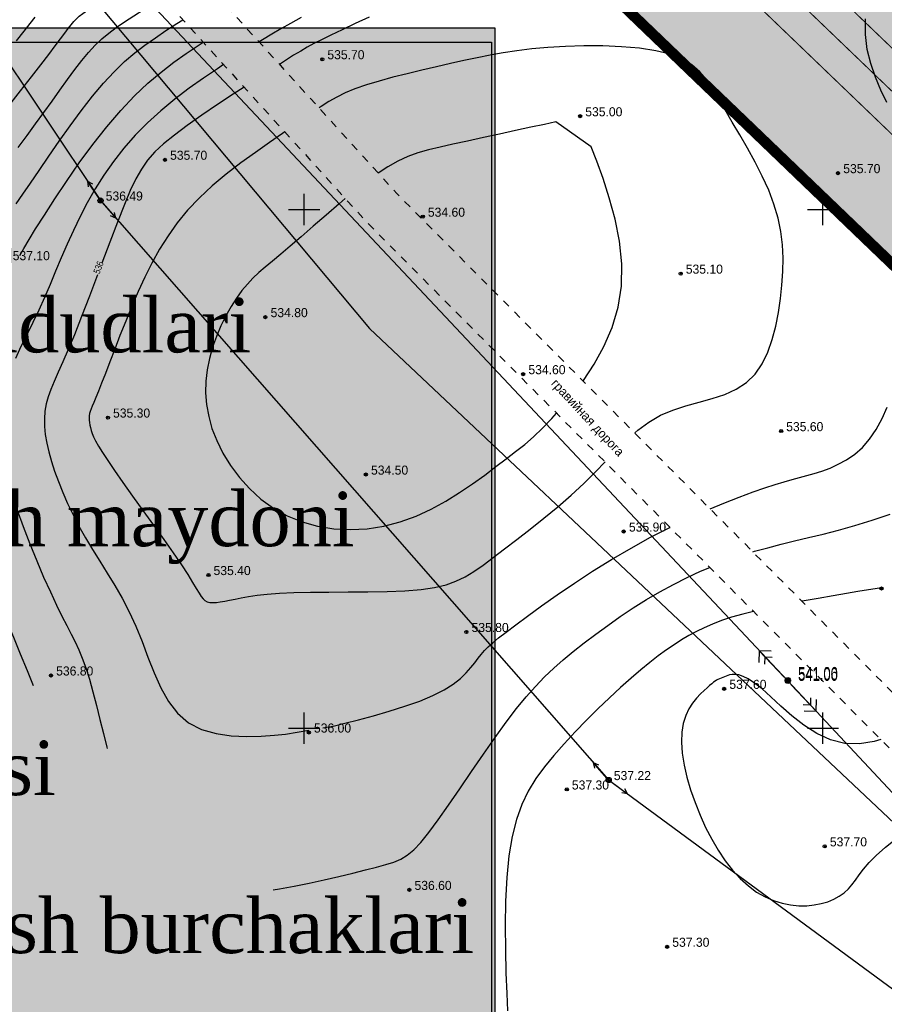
# Model space of a CAD drawing. Extents: x 10527 to 38813, y 13847 to 37526.
# Tile 287 of 656: x 35426 to 35509, y 36212 to 36306. Entities that reach past the tile are written whole.
import ezdxf

# ---------------------------------------------------------------- set-up
doc = ezdxf.new("R2010")
doc.units = 0
doc.header["$LTSCALE"] = 0.5
doc.header["$MEASUREMENT"] = 0
doc.header["$PDMODE"] = 32
doc.header["$PDSIZE"] = 0.3
for name, pattern in [('CONTI', [0]), ('GOST2.303 6', [12, 8, -1.5, 1, -1.5]), ('STRIH_1', [3, 2, -1]), ('Д_ТРОТ_ТРУБА', [3, 1.5, -1.5]), ('ДОРОГИ_СТРОЯЩ', [9, 8, -1])]:
    doc.linetypes.add(name, pattern=pattern)
for name, color, linetype in [('(004) Точки рельефа', 7, 'Continuous'), ('(014) Водопровод', 5, 'ИК_Водопровод -------в--------'), ('(022) Возд. Линии', 7, 'Continuous'), ('(025) Дорога', 7, 'Continuous'), ('GORIZDEFAULT', 32, 'CONTI'), ('PI_OT0', 172, 'CONTI'), ('PI_TT0', 5, 'CONTI'), ('PI_TTDEFAULT', 5, 'CONTI'), ('SETKR', 2, 'CONTI'), ('SIT_L0', 250, 'CONTI'), ('шрифт', 1, 'Continuous'), ('Штрих Стекло', 7, 'Continuous')]:
    doc.layers.add(name, color=color, linetype=linetype)
doc.layers.add('(032) Горизонтали утолщенные', color=32, linetype='Continuous', lineweight=30)
doc.layers.add('.', color=7, linetype='Continuous', lineweight=15)
doc.styles.add('BM-431', font='txt')
doc.styles.add('D-431', font='txt')
doc.styles.add('SHRFT', font='TXT', dxfattribs={"width": 0.875})
doc.styles.get("Standard").update_dxf_attribs({"font": 'times.ttf'})
doc.styles.add('Times New Roman', font='times.ttf')
doc.linetypes.add('ИК_Водопровод -------в--------', pattern='A,9,-0.6,["В",Standard,S=1.2,R=0,X=0,Y=-0.6],-1.2', length=10.8)

# ---------------------------------------------------------------- blocks, each defined once
blk = doc.blocks.new('BL_333')
at = {"color": 0}
for p, q in [((0, -1.5), (0, 1.5)), ((-1.5, 0), (1.5, 0))]:
    blk.add_line(p, q, dxfattribs=at)
blk = doc.blocks.new('S1')
at = {"layer": '(022) Возд. Линии'}
for p, q in [((-2, 0), (-1.5, 0.25)), ((-2, 0), (-1.5, -0.25)), ((0, 0), (-2, 0))]:
    blk.add_line(p, q, dxfattribs=at)
blk = doc.blocks.new('S2')
at = {"layer": '(022) Возд. Линии'}
for p, q in [((0, 0), (2, 0)), ((2, 0), (1.5, 0.25)), ((2, 0), (1.5, -0.25))]:
    blk.add_line(p, q, dxfattribs=at)
blk = doc.blocks.new('SS')
at = {"layer": '(022) Возд. Линии'}
blk.add_circle((0, 0), 0.25, dxfattribs=at)
blk = doc.blocks.new('gergrgrre')
at = {"layer": '(014) Водопровод', "flags": 128}
blk.add_lwpolyline([(360036.438, 4200773.015), (360047.098, 4200750.311), (360089.76, 4200681.101), (360107.619, 4200655.796), (360141.826, 4200594.039), (360149.345, 4200579.998), (360206.507, 4200508.61), (360230.262, 4200479.387), (360306.281, 4200388.525), (360409.154, 4200291.553), (360456.114, 4200244.191), (360490.793, 4200199.337)], dxfattribs=at)
at = {"layer": '(025) Дорога', "linetype": 'Д_ТРОТ_ТРУБА', "flags": 128}
for points in [[(360044.195, 4200796.012), (360041.816, 4200791.773), (360042.358, 4200788.304), (360046.087, 4200780.21), (360059.012, 4200755.887), (360082.266, 4200713.415), (360119.837, 4200651.911), (360154.248, 4200588.273), (360168.952, 4200565.337), (360182.618, 4200547.766), (360213.043, 4200512.044), (360268.283, 4200446.262), (360308.926, 4200401.534), (360387.369, 4200322.593), (360428.116, 4200283.497), (360457.116, 4200256.42), (360464.886, 4200245.444), (360476.507, 4200228.263), (360489.06, 4200214.493), (360499.065, 4200202.984)], [(360034.859, 4200791.392), (360036.733, 4200790.501), (360038.761, 4200786.553), (360042.501, 4200778.433), (360055.492, 4200753.988), (360078.803, 4200711.411), (360116.369, 4200649.915), (360150.8, 4200586.24), (360165.682, 4200563.025), (360179.515, 4200545.24), (360209.989, 4200509.461), (360265.27, 4200443.63), (360306.026, 4200398.778), (360384.565, 4200319.74), (360425.367, 4200280.592), (360454.087, 4200253.775), (360461.596, 4200243.167), (360473.356, 4200225.782), (360486.072, 4200211.833), (360495.233, 4200201.295)]]:
    blk.add_lwpolyline(points, dxfattribs=at)
at = {"layer": '(032) Горизонтали утолщенные', "color": 32}
for points in [[(360339.131, 4200371.137, 536), (360340.44, 4200371.68, 536), (360341.93, 4200372.28, 536), (360343.27, 4200372.78, 536), (360344.41, 4200373.18, 536), (360345.4, 4200373.5, 536), (360346.26, 4200373.76, 536), (360347.03, 4200373.97, 536), (360347.75, 4200374.16, 536), (360348.45, 4200374.35, 536), (360349.15, 4200374.55, 536), (360349.9, 4200374.79, 536), (360350.69, 4200375.08, 536), (360351.48, 4200375.44, 536), (360352.28, 4200375.88, 536), (360353.06, 4200376.42, 536), (360353.8, 4200377.07, 536), (360354.5, 4200377.87, 536), (360355.13, 4200378.8, 536), (360355.7, 4200379.84, 536), (360356.2, 4200380.94, 536)], [(360356.16, 4200410.32, 536), (360355.59, 4200411.5, 536), (360355.06, 4200412.75, 536), (360354.61, 4200414.06, 536), (360354.28, 4200415.43, 536), (360354.1, 4200416.87, 536), (360354.11, 4200418.38, 536)], [(360306.26, 4200418.54, 536), (360304.91, 4200417.91, 536), (360303.65, 4200417.32, 536), (360302.56, 4200416.8, 536), (360301.67, 4200416.36, 536), (360300.94, 4200415.99, 536), (360300.29, 4200415.64, 536), (360299.66, 4200415.27, 536), (360298.98, 4200414.86, 536), (360298.19, 4200414.36, 536), (360297.609, 4200413.989, 536)], [(360272.42, 4200405.98, 538), (360273.28, 4200407.12, 538), (360274.11, 4200408.24, 538), (360274.91, 4200409.36, 538), (360275.69, 4200410.45, 538), (360276.44, 4200411.51, 538), (360277.17, 4200412.53, 538), (360277.88, 4200413.48, 538), (360278.56, 4200414.36, 538), (360279.22, 4200415.14, 538), (360279.86, 4200415.83, 538), (360280.5, 4200416.44, 538), (360281.16, 4200417, 538), (360281.88, 4200417.53, 538), (360282.67, 4200418.08, 538), (360283.56, 4200418.66, 538), (360284.57, 4200419.31, 538), (360285.73, 4200420.05, 538), (360286.343, 4200420.439, 538)], [(360294.196, 4200411.797, 536), (360293.16, 4200411.13, 536), (360291.63, 4200410.11, 536), (360290.13, 4200409.09, 536), (360288.73, 4200408.09, 536), (360287.48, 4200407.17, 536), (360286.45, 4200406.33, 536), (360285.61, 4200405.54, 536), (360284.9, 4200404.75, 536), (360284.3, 4200403.9, 536), (360283.76, 4200402.94, 536), (360283.23, 4200401.82, 536), (360282.67, 4200400.49, 536)], [(360282.67, 4200400.49, 536), (360282, 4200398.79, 536), (360281.26, 4200396.86, 536), (360280.49, 4200394.82, 536)], [(360280.07, 4200393.69, 536), (360279.29, 4200391.63, 536), (360278.54, 4200389.67, 536), (360277.85, 4200387.91, 536)], [(360277.85, 4200387.91, 536), (360277.26, 4200386.51, 536), (360276.74, 4200385.32, 536), (360276.28, 4200384.31, 536), (360275.89, 4200383.43, 536), (360275.57, 4200382.66, 536), (360275.32, 4200381.94, 536), (360275.13, 4200381.25, 536), (360275.01, 4200380.55, 536), (360274.96, 4200379.83, 536), (360274.97, 4200379.08, 536), (360275.04, 4200378.3, 536), (360275.18, 4200377.49, 536), (360275.37, 4200376.63, 536), (360275.63, 4200375.72, 536), (360275.94, 4200374.77, 536), (360276.3, 4200373.77, 536), (360276.72, 4200372.72, 536), (360277.19, 4200371.66, 536), (360277.72, 4200370.56, 536), (360278.29, 4200369.46, 536), (360278.92, 4200368.35, 536), (360279.59, 4200367.24, 536), (360280.29, 4200366.11, 536), (360281.02, 4200364.96, 536), (360281.74, 4200363.77, 536), (360282.45, 4200362.53, 536), (360283.14, 4200361.22, 536), (360283.78, 4200359.83, 536), (360284.37, 4200358.36, 536), (360284.94, 4200356.84, 536), (360285.53, 4200355.34, 536), (360286.18, 4200353.9, 536), (360286.92, 4200352.59, 536), (360287.8, 4200351.45, 536), (360288.86, 4200350.53, 536), (360290.1, 4200349.89, 536), (360291.5, 4200349.48, 536), (360292.96, 4200349.26, 536), (360294.44, 4200349.19, 536), (360295.85, 4200349.22, 536), (360297.13, 4200349.32, 536), (360298.21, 4200349.42, 536), (360300.45, 4200349.8, 536)], [(360312.41, 4200353.14, 536), (360313.48, 4200353.69, 536), (360314.35, 4200354.24, 536), (360315.05, 4200354.79, 536), (360315.61, 4200355.33, 536), (360316.07, 4200355.84, 536), (360316.44, 4200356.31, 536), (360316.76, 4200356.74, 536), (360317.06, 4200357.12, 536), (360317.37, 4200357.48, 536), (360317.73, 4200357.84, 536), (360318.17, 4200358.24, 536), (360318.74, 4200358.7, 536), (360319.46, 4200359.27, 536), (360320.39, 4200359.97, 536), (360321.53, 4200360.81, 536), (360322.87, 4200361.79, 536), (360324.39, 4200362.85, 536), (360326.04, 4200363.98, 536), (360327.8, 4200365.13, 536), (360329.63, 4200366.27, 536), (360331.5, 4200367.37, 536), (360333.38, 4200368.4, 536), (360335.25, 4200369.35, 536), (360335.262, 4200369.356, 536)], [(360301.79, 4200350.03, 536), (360302.79, 4200350.2, 536), (360303.91, 4200350.48, 536), (360305.23, 4200350.81, 536), (360306.68, 4200351.2, 536), (360308.2, 4200351.63, 536), (360309.71, 4200352.11, 536), (360311.14, 4200352.61, 536), (360312.41, 4200353.14, 536)]]:
    blk.add_polyline3d(points, dxfattribs=at)
at = {"linetype": 'Continuous', "elevation": 1.643}
blk.add_lwpolyline([(359968.105, 4200751.148), (360144.875, 4200568.598), (360208.905, 4200501.768), (360248.135, 4200449.088), (360280.365, 4200400.868), (360329.345, 4200345.008), (360410.625, 4200285.188), (360473.125, 4200218.998), (360491.256, 4200199.541)], dxfattribs=at)
at = {"layer": 'GORIZDEFAULT', "color": 32}
for points in [[(360299.7, 4200418.49, 536.5), (360298.67, 4200417.94, 536.5), (360297.74, 4200417.42, 536.5), (360296.87, 4200416.9, 536.5), (360295.99, 4200416.36, 536.5), (360295.65, 4200416.145, 536.5)], [(360272.28, 4200416.27, 539), (360273, 4200417.19, 539), (360273.59, 4200417.94, 539), (360274.08, 4200418.55, 539)], [(360271.52, 4200409.99, 538.5), (360272.66, 4200411.45, 538.5), (360273.7, 4200412.78, 538.5), (360274.61, 4200413.95, 538.5), (360275.37, 4200414.95, 538.5), (360275.99, 4200415.77, 538.5), (360276.5, 4200416.45, 538.5), (360276.91, 4200417, 538.5), (360277.25, 4200417.45, 538.5), (360277.54, 4200417.81, 538.5), (360277.79, 4200418.11, 538.5), (360278.04, 4200418.38, 538.5), (360278.32, 4200418.63, 538.5), (360278.67, 4200418.9, 538.5), (360279.11, 4200419.21, 538.5), (360279.69, 4200419.6, 538.5), (360280.45, 4200420.09, 538.5), (360281.41, 4200420.7, 538.5), (360282.61, 4200421.47, 538.5), (360283.98, 4200422.34, 538.5), (360284.383, 4200422.596, 538.5)], [(360272.22, 4200400.55, 537.5), (360272.87, 4200401.47, 537.5), (360273.61, 4200402.53, 537.5), (360274.45, 4200403.76, 537.5), (360275.39, 4200405.13, 537.5), (360276.39, 4200406.58, 537.5), (360277.43, 4200408.06, 537.5), (360278.51, 4200409.52, 537.5), (360279.58, 4200410.91, 537.5), (360280.64, 4200412.18, 537.5), (360281.67, 4200413.28, 537.5), (360282.67, 4200414.25, 537.5), (360283.66, 4200415.09, 537.5), (360284.65, 4200415.85, 537.5), (360285.65, 4200416.56, 537.5), (360286.67, 4200417.24, 537.5), (360287.73, 4200417.92, 537.5), (360288.301, 4200418.285, 537.5)], [(360272.58, 4200395.55, 537), (360272.98, 4200396.25, 537), (360273.48, 4200397.09, 537), (360274.11, 4200398.12, 537), (360274.96, 4200399.46, 537), (360275.96, 4200401.01, 537), (360277.09, 4200402.71, 537), (360278.32, 4200404.48, 537), (360279.62, 4200406.25, 537), (360280.96, 4200407.97, 537), (360282.31, 4200409.55, 537), (360283.64, 4200410.95, 537), (360284.94, 4200412.18, 537), (360286.2, 4200413.25, 537), (360287.44, 4200414.2, 537), (360288.63, 4200415.05, 537), (360289.79, 4200415.82, 537), (360290.265, 4200416.124, 537)], [(360331.859, 4200378.456, 535.5), (360332.17, 4200378.73, 535.5), (360333.22, 4200379.51, 535.5), (360334.33, 4200380.16, 535.5), (360335.53, 4200380.67, 535.5), (360336.79, 4200381.07, 535.5), (360338.07, 4200381.43, 535.5), (360339.33, 4200381.78, 535.5), (360340.54, 4200382.18, 535.5), (360341.65, 4200382.67, 535.5), (360342.64, 4200383.32, 535.5), (360343.46, 4200384.14, 535.5), (360344.14, 4200385.13, 535.5), (360344.69, 4200386.24, 535.5), (360345.12, 4200387.46, 535.5), (360345.45, 4200388.75, 535.5), (360345.71, 4200390.08, 535.5), (360345.9, 4200391.41, 535.5), (360346.05, 4200392.72, 535.5), (360346.14, 4200394.02, 535.5), (360346.16, 4200395.3, 535.5), (360346.09, 4200396.58, 535.5), (360345.94, 4200397.87, 535.5), (360345.67, 4200399.17, 535.5), (360345.28, 4200400.5, 535.5), (360344.77, 4200401.85, 535.5), (360344.15, 4200403.21, 535.5), (360343.46, 4200404.57, 535.5), (360342.73, 4200405.9, 535.5), (360341.99, 4200407.19, 535.5), (360341.26, 4200408.43, 535.5), (360340.59, 4200409.59, 535.5), (360339.98, 4200410.66, 535.5), (360339.4, 4200411.63, 535.5), (360338.8, 4200412.5, 535.5), (360338.15, 4200413.28, 535.5), (360337.37, 4200413.95, 535.5), (360336.44, 4200414.51, 535.5), (360335.29, 4200414.96, 535.5), (360333.9, 4200415.3, 535.5), (360332.32, 4200415.54, 535.5), (360330.59, 4200415.69, 535.5), (360328.79, 4200415.76, 535.5), (360326.96, 4200415.76, 535.5), (360325.17, 4200415.71, 535.5), (360323.48, 4200415.61, 535.5), (360321.94, 4200415.47, 535.5), (360320.51, 4200415.3, 535.5), (360319.18, 4200415.1, 535.5), (360317.91, 4200414.87, 535.5), (360316.66, 4200414.62, 535.5), (360315.4, 4200414.35, 535.5), (360314.1, 4200414.06, 535.5), (360312.74, 4200413.75, 535.5), (360311.33, 4200413.42, 535.5), (360309.92, 4200413.09, 535.5), (360308.53, 4200412.74, 535.5), (360307.21, 4200412.37, 535.5), (360305.99, 4200412.01, 535.5), (360304.89, 4200411.63, 535.5), (360303.95, 4200411.25, 535.5), (360303.13, 4200410.84, 535.5), (360302.38, 4200410.41, 535.5), (360301.64, 4200409.93, 535.5), (360301.431, 4200409.783, 535.5)], [(360292.231, 4200413.959, 536.5), (360291.64, 4200413.57, 536.5), (360290.3, 4200412.66, 536.5), (360288.92, 4200411.68, 536.5), (360287.53, 4200410.63, 536.5), (360286.18, 4200409.52, 536.5), (360284.9, 4200408.36, 536.5), (360283.71, 4200407.15, 536.5), (360282.62, 4200405.9, 536.5), (360281.61, 4200404.61, 536.5), (360280.7, 4200403.3, 536.5), (360279.86, 4200401.98, 536.5), (360279.09, 4200400.64, 536.5), (360278.39, 4200399.31, 536.5), (360277.75, 4200397.97, 536.5), (360277.15, 4200396.65, 536.5), (360276.58, 4200395.33, 536.5), (360276.04, 4200394.04, 536.5), (360275.51, 4200392.76, 536.5), (360274.97, 4200391.51, 536.5), (360274.42, 4200390.29, 536.5), (360273.84, 4200389.1, 536.5), (360273.26, 4200387.93, 536.5), (360272.69, 4200386.78, 536.5), (360272.16, 4200385.64, 536.5)], [(360272.31, 4200371.12, 536.5), (360272.9, 4200369.44, 536.5), (360273.54, 4200367.76, 536.5), (360274.21, 4200366.12, 536.5), (360274.88, 4200364.56, 536.5), (360275.53, 4200363.13, 536.5), (360276.12, 4200361.86, 536.5), (360276.65, 4200360.8, 536.5), (360277.12, 4200359.89, 536.5), (360277.54, 4200359.08, 536.5), (360277.92, 4200358.32, 536.5), (360278.28, 4200357.56, 536.5), (360278.61, 4200356.74, 536.5), (360278.95, 4200355.81, 536.5), (360279.29, 4200354.72, 536.5), (360279.63, 4200353.51, 536.5), (360279.97, 4200352.2, 536.5), (360280.31, 4200350.85, 536.5), (360280.65, 4200349.5, 536.5), (360280.97, 4200348.17, 536.5), (360280.999, 4200348.058, 536.5)], [(360343.243, 4200367, 536.5), (360343.4, 4200367.05, 536.5), (360344.68, 4200367.4, 536.5), (360345.96, 4200367.73, 536.5), (360347.27, 4200368.05, 536.5), (360348.62, 4200368.37, 536.5), (360350.02, 4200368.71, 536.5), (360351.5, 4200369.1, 536.5), (360353.07, 4200369.54, 536.5), (360354.74, 4200370.06, 536.5), (360356.47, 4200370.64, 536.5)], [(360326.87, 4200383.477, 535), (360326.91, 4200383.53, 535), (360327.94, 4200385.09, 535), (360328.88, 4200386.79, 535), (360329.67, 4200388.62, 535), (360330.26, 4200390.57, 535), (360330.59, 4200392.62, 535), (360330.61, 4200394.76, 535), (360330.38, 4200396.93, 535), (360329.96, 4200399.06, 535), (360329.41, 4200401.11, 535), (360328.81, 4200402.99, 535), (360328.2, 4200404.66, 535), (360327.67, 4200406.04, 535), (360324.26, 4200408.44, 535), (360323.16, 4200408.2, 535), (360321.84, 4200407.92, 535), (360320.38, 4200407.61, 535), (360318.83, 4200407.27, 535), (360317.27, 4200406.93, 535), (360315.75, 4200406.6, 535), (360314.34, 4200406.29, 535), (360313.09, 4200406.02, 535), (360311.98, 4200405.74, 535), (360310.95, 4200405.45, 535), (360309.99, 4200405.1, 535), (360309.03, 4200404.67, 535), (360308.05, 4200404.12, 535), (360307.128, 4200403.514, 535)], [(360298.128, 4200407.469, 535.5), (360297.91, 4200407.32, 535.5), (360296.64, 4200406.45, 535.5), (360295.29, 4200405.5, 535.5), (360293.89, 4200404.49, 535.5), (360292.49, 4200403.41, 535.5), (360291.14, 4200402.29, 535.5), (360289.89, 4200401.13, 535.5), (360288.76, 4200399.93, 535.5), (360287.76, 4200398.7, 535.5), (360286.87, 4200397.45, 535.5), (360286.06, 4200396.16, 535.5), (360285.32, 4200394.83, 535.5), (360284.64, 4200393.48, 535.5), (360284, 4200392.09, 535.5), (360283.39, 4200390.67, 535.5), (360282.8, 4200389.25, 535.5), (360282.24, 4200387.86, 535.5), (360281.73, 4200386.53, 535.5), (360281.26, 4200385.3, 535.5), (360280.84, 4200384.19, 535.5), (360280.47, 4200383.25, 535.5), (360280.17, 4200382.48, 535.5), (360279.92, 4200381.88, 535.5), (360279.72, 4200381.41, 535.5), (360279.56, 4200381.05, 535.5), (360279.45, 4200380.77, 535.5), (360279.36, 4200380.54, 535.5), (360279.31, 4200380.33, 535.5), (360279.27, 4200380.12, 535.5), (360279.26, 4200379.91, 535.5), (360279.26, 4200379.69, 535.5), (360279.29, 4200379.46, 535.5), (360279.33, 4200379.22, 535.5), (360279.39, 4200378.97, 535.5), (360279.47, 4200378.7, 535.5), (360279.56, 4200378.41, 535.5), (360279.7, 4200378.09, 535.5), (360279.89, 4200377.69, 535.5), (360280.17, 4200377.19, 535.5), (360280.55, 4200376.57, 535.5), (360281.06, 4200375.79, 535.5), (360281.71, 4200374.83, 535.5), (360282.52, 4200373.68, 535.5), (360283.45, 4200372.38, 535.5), (360284.45, 4200370.99, 535.5), (360285.48, 4200369.58, 535.5), (360286.47, 4200368.19, 535.5), (360287.38, 4200366.9, 535.5), (360288.16, 4200365.76, 535.5), (360288.78, 4200364.81, 535.5), (360289.24, 4200364.06, 535.5), (360289.59, 4200363.47, 535.5), (360289.86, 4200363.02, 535.5), (360290.06, 4200362.7, 535.5), (360290.25, 4200362.46, 535.5), (360290.43, 4200362.3, 535.5)], [(360303.959, 4200401.054, 535), (360303.36, 4200400.55, 535), (360302.1, 4200399.46, 535), (360300.87, 4200398.39, 535), (360299.71, 4200397.37, 535), (360298.66, 4200396.46, 535), (360297.74, 4200395.68, 535), (360296.94, 4200395.02, 535), (360296.24, 4200394.44, 535), (360295.62, 4200393.91, 535), (360295.05, 4200393.37, 535), (360294.52, 4200392.81, 535), (360294, 4200392.18, 535), (360293.47, 4200391.45, 535), (360292.95, 4200390.64, 535), (360292.44, 4200389.74, 535), (360291.97, 4200388.78, 535), (360291.54, 4200387.77, 535), (360291.17, 4200386.72, 535), (360290.87, 4200385.64, 535), (360290.65, 4200384.55, 535), (360290.53, 4200383.45, 535), (360290.5, 4200382.34, 535), (360290.59, 4200381.21, 535), (360290.79, 4200380.06, 535), (360291.11, 4200378.9, 535), (360291.57, 4200377.72, 535), (360292.16, 4200376.52, 535), (360292.89, 4200375.33, 535), (360293.75, 4200374.18, 535), (360294.73, 4200373.09, 535), (360295.83, 4200372.09, 535), (360297.04, 4200371.2, 535), (360298.37, 4200370.46, 535), (360299.79, 4200369.88, 535), (360301.29, 4200369.47, 535), (360302.86, 4200369.23, 535), (360304.45, 4200369.15, 535), (360306.07, 4200369.23, 535), (360307.67, 4200369.48, 535), (360309.25, 4200369.88, 535), (360310.78, 4200370.43, 535), (360312.25, 4200371.11, 535), (360313.65, 4200371.88, 535), (360314.98, 4200372.71, 535), (360316.23, 4200373.56, 535), (360317.4, 4200374.4, 535), (360318.48, 4200375.21, 535)], [(360318.48, 4200375.21, 535), (360319.47, 4200375.95, 535), (360320.38, 4200376.66, 535), (360321.25, 4200377.36, 535), (360322.11, 4200378.1, 535), (360322.97, 4200378.92, 535), (360323.86, 4200379.84, 535), (360324.33, 4200380.358, 535)], [(360290.43, 4200362.3, 535.5), (360290.65, 4200362.19, 535.5), (360290.91, 4200362.13, 535.5), (360291.2, 4200362.11, 535.5), (360291.54, 4200362.12, 535.5), (360291.91, 4200362.17, 535.5), (360292.34, 4200362.24, 535.5), (360292.81, 4200362.33, 535.5), (360293.33, 4200362.45, 535.5), (360293.93, 4200362.57, 535.5), (360294.63, 4200362.7, 535.5), (360295.46, 4200362.82, 535.5), (360296.44, 4200362.93, 535.5), (360297.61, 4200363.02, 535.5), (360299, 4200363.08, 535.5), (360300.6, 4200363.11, 535.5), (360302.37, 4200363.12, 535.5), (360304.24, 4200363.13, 535.5), (360306.13, 4200363.14, 535.5), (360307.98, 4200363.17, 535.5), (360309.71, 4200363.25, 535.5), (360311.26, 4200363.37, 535.5), (360312.56, 4200363.56, 535.5), (360313.67, 4200363.82, 535.5), (360314.63, 4200364.17, 535.5), (360315.51, 4200364.59, 535.5), (360316.36, 4200365.11, 535.5), (360317.24, 4200365.73, 535.5), (360318.2, 4200366.45, 535.5), (360319.3, 4200367.28, 535.5), (360320.51, 4200368.19, 535.5), (360321.79, 4200369.19, 535.5), (360323.11, 4200370.24, 535.5), (360324.44, 4200371.34, 535.5), (360325.73, 4200372.46, 535.5), (360326.96, 4200373.6, 535.5), (360328.09, 4200374.72, 535.5), (360328.997, 4200375.661, 535.5)], [(360273.907, 4200354.099, 537), (360273.34, 4200355.52, 537), (360272.66, 4200357.15, 537), (360272, 4200358.73, 537), (360271.35, 4200360.24, 537), (360270.72, 4200361.68, 537), (360270.13, 4200363.02, 537), (360269.59, 4200364.27, 537), (360269.08, 4200365.46, 537), (360268.62, 4200366.56, 537), (360268.21, 4200367.63, 537), (360267.84, 4200368.7, 537), (360267.5, 4200369.81, 537)], [(360297.63, 4200334.53, 536.5), (360299.04, 4200334.78, 536.5), (360300.49, 4200335.07, 536.5), (360301.93, 4200335.39, 536.5), (360303.34, 4200335.71, 536.5), (360304.68, 4200336.04, 536.5), (360305.9, 4200336.34, 536.5), (360306.97, 4200336.62, 536.5), (360307.88, 4200336.85, 536.5), (360308.64, 4200337.09, 536.5), (360309.31, 4200337.38, 536.5), (360309.93, 4200337.76, 536.5), (360310.56, 4200338.28, 536.5), (360311.24, 4200338.99, 536.5), (360312.01, 4200339.95, 536.5), (360312.9, 4200341.16, 536.5), (360313.91, 4200342.59, 536.5), (360315, 4200344.17, 536.5), (360316.13, 4200345.83, 536.5), (360317.27, 4200347.5, 536.5), (360318.39, 4200349.11, 536.5), (360319.46, 4200350.59, 536.5), (360320.46, 4200351.89, 536.5), (360321.39, 4200353.03, 536.5), (360322.29, 4200354.03, 536.5), (360323.17, 4200354.94, 536.5), (360324.06, 4200355.78, 536.5), (360324.97, 4200356.58, 536.5), (360325.94, 4200357.39, 536.5), (360326.99, 4200358.22, 536.5), (360328.1, 4200359.06, 536.5), (360329.26, 4200359.91, 536.5), (360330.47, 4200360.76, 536.5), (360331.72, 4200361.59, 536.5), (360333, 4200362.39, 536.5), (360334.29, 4200363.15, 536.5), (360335.59, 4200363.86, 536.5), (360336.9, 4200364.52, 536.5), (360338.21, 4200365.13, 536.5), (360339.091, 4200365.503, 536.5)], [(360355.65, 4200363.52, 537), (360353.38, 4200363.17, 537), (360352.28, 4200362.99, 537), (360350.98, 4200362.76, 537), (360349.53, 4200362.51, 537), (360347.99, 4200362.23, 537), (360347.984, 4200362.229, 537)], [(360343.305, 4200361.262, 537), (360342.29, 4200361, 537), (360341.19, 4200360.69, 537), (360340.22, 4200360.37, 537), (360339.35, 4200360.04, 537), (360338.55, 4200359.69, 537), (360337.8, 4200359.32, 537), (360337.08, 4200358.93, 537), (360336.37, 4200358.51, 537), (360335.65, 4200358.05, 537), (360334.91, 4200357.54, 537), (360334.13, 4200356.97, 537), (360333.32, 4200356.34, 537), (360332.44, 4200355.62, 537), (360331.5, 4200354.81, 537), (360330.49, 4200353.91, 537), (360329.42, 4200352.92, 537), (360328.31, 4200351.87, 537), (360327.2, 4200350.78, 537), (360326.11, 4200349.65, 537), (360325.05, 4200348.51, 537), (360324.06, 4200347.38, 537), (360323.15, 4200346.27, 537), (360322.33, 4200345.14, 537), (360321.6, 4200343.94, 537), (360320.97, 4200342.65, 537), (360320.45, 4200341.2, 537), (360320.03, 4200339.57, 537), (360319.72, 4200337.71, 537), (360319.52, 4200335.6, 537), (360319.41, 4200333.32, 537), (360319.37, 4200330.96, 537), (360319.39, 4200328.63, 537), (360319.45, 4200326.41, 537), (360319.52, 4200324.42, 537), (360319.6, 4200322.75, 537)], [(360355.572, 4200348.917, 537.5), (360354.94, 4200348.72, 537.5), (360353.51, 4200348.49, 537.5), (360352.1, 4200348.53, 537.5), (360350.73, 4200348.88, 537.5), (360349.42, 4200349.5, 537.5), (360348.17, 4200350.29, 537.5), (360347.01, 4200351.2, 537.5), (360345.94, 4200352.13, 537.5), (360344.97, 4200353.02, 537.5), (360344.13, 4200353.78, 537.5), (360343.41, 4200354.35, 537.5), (360342.8, 4200354.75, 537.5), (360342.3, 4200355, 537.5), (360341.88, 4200355.14, 537.5), (360341.54, 4200355.18, 537.5), (360341.25, 4200355.17, 537.5), (360341.01, 4200355.13, 537.5), (360339.87, 4200354.71, 537.5), (360339.74, 4200354.63, 537.5), (360339.61, 4200354.54, 537.5), (360339.46, 4200354.43, 537.5), (360339.28, 4200354.29, 537.5), (360339.08, 4200354.12, 537.5), (360338.83, 4200353.9, 537.5), (360338.54, 4200353.63, 537.5), (360338.19, 4200353.3, 537.5), (360337.82, 4200352.9, 537.5), (360337.44, 4200352.42, 537.5), (360337.09, 4200351.86, 537.5), (360336.77, 4200351.21, 537.5), (360336.53, 4200350.46, 537.5), (360336.39, 4200349.61, 537.5), (360336.36, 4200348.64, 537.5), (360336.44, 4200347.58, 537.5), (360336.62, 4200346.45, 537.5), (360336.89, 4200345.27, 537.5), (360337.25, 4200344.06, 537.5), (360337.67, 4200342.83, 537.5), (360338.16, 4200341.62, 537.5), (360338.69, 4200340.44, 537.5), (360339.28, 4200339.31, 537.5), (360339.91, 4200338.23, 537.5), (360340.58, 4200337.23, 537.5), (360341.29, 4200336.32, 537.5), (360342.03, 4200335.5, 537.5), (360342.81, 4200334.8, 537.5), (360343.61, 4200334.21, 537.5), (360344.43, 4200333.75, 537.5), (360345.25, 4200333.39, 537.5), (360346.08, 4200333.13, 537.5), (360346.89, 4200332.97, 537.5), (360347.69, 4200332.89, 537.5), (360348.45, 4200332.89, 537.5)], [(360348.45, 4200332.89, 537.5), (360349.17, 4200332.96, 537.5), (360349.84, 4200333.09, 537.5), (360350.47, 4200333.28, 537.5), (360351.05, 4200333.52, 537.5), (360351.57, 4200333.81, 537.5), (360352.04, 4200334.14, 537.5), (360352.45, 4200334.51, 537.5), (360352.8, 4200334.91, 537.5), (360353.14, 4200335.36, 537.5), (360353.5, 4200335.86, 537.5), (360353.92, 4200336.41, 537.5), (360354.45, 4200337.04, 537.5), (360355.14, 4200337.74, 537.5), (360356.02, 4200338.52, 537.5), (360357.12, 4200339.4, 537.5), (360358.4, 4200340.35, 537.5), (360359.79, 4200341.35, 537.5), (360361.23, 4200342.38, 537.5), (360361.715, 4200342.735, 537.5)], [(360296.991, 4200334.435, 536.5), (360297.63, 4200334.53, 536.5)]]:
    blk.add_polyline3d(points, dxfattribs=at)
at = {"layer": 'PI_TTDEFAULT', "color": 5}
for p in [(360301.74, 4200414.48, 535.7), (360326.6, 4200408.99, 535), (360286.57, 4200404.79, 535.7), (360351.46, 4200403.5, 535.7), (360280.365, 4200400.868, -15.634), (360311.43, 4200399.31, 534.6), (360336.29, 4200393.82, 535.1), (360296.26, 4200389.62, 534.8), (360321.11, 4200384.13, 534.6), (360281.08, 4200379.94, 535.3), (360345.97, 4200378.64, 535.6), (360305.94, 4200374.45, 534.5), (360330.8, 4200368.96, 535.9), (360290.77, 4200364.76, 535.4), (360355.65, 4200363.47, 537), (360315.63, 4200359.28, 535.8), (360275.6, 4200355.08, 536.8), (360340.48, 4200353.79, 537.6), (360300.45, 4200349.59, 536), (360329.345, 4200345.008, -17.804), (360325.31, 4200344.1, 537.3), (360350.17, 4200338.61, 537.7), (360310.14, 4200334.42, 536.6), (360334.99, 4200328.93, 537.3)]:
    blk.add_point(p, dxfattribs=at)
at = {"layer": '(022) Возд. Линии'}
for name, p, rotation in [('S1', (360280.225, 4200401.071, -15.634), 303.6874218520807), ('S2', (360280.528, 4200400.676, -15.634), 311.2454158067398), ('S1', (360329.178, 4200345.19, -17.804), 311.6467392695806), ('S2', (360329.546, 4200344.855, -17.804), 323.6478827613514)]:
    blk.add_blockref(name, p, dxfattribs=dict(at, rotation=rotation))
for p in [(360280.371, 4200400.864, -15.634), (360329.351, 4200345.004, -17.804)]:
    blk.add_blockref('SS', p, dxfattribs=at)
at = {"layer": 'SETKR', "color": 92}
for p in [(360300, 4200400), (360350, 4200400), (360300, 4200350), (360350, 4200350)]:
    blk.add_blockref('BL_333', p, dxfattribs=at)
at = {"layer": '(004) Точки рельефа', "style": 'D-431'}
for s, p in [('535.70', (360302.23, 4200414.48)), ('535.00', (360327.09, 4200408.98)), ('535.70', (360287.07, 4200404.79)), ('535.70', (360351.96, 4200403.5)), ('536.49', (360280.865, 4200400.858, -555.023)), ('534.60', (360311.92, 4200399.3)), ('537.10', (360271.9, 4200395.11)), ('535.10', (360336.78, 4200393.81)), ('534.80', (360296.76, 4200389.62)), ('534.60', (360321.61, 4200384.12)), ('535.30', (360281.57, 4200379.94)), ('535.60', (360346.46, 4200378.63)), ('534.50', (360306.44, 4200374.44)), ('535.90', (360331.3, 4200368.95)), ('535.40', (360291.26, 4200364.76)), ('535.80', (360316.13, 4200359.27)), ('536.80', (360276.09, 4200355.08)), ('537.60', (360340.98, 4200353.79)), ('536.00', (360300.94, 4200349.58)), ('537.22', (360329.845, 4200344.998, -555.023)), ('537.30', (360325.8, 4200344.09)), ('537.70', (360350.67, 4200338.61)), ('536.60', (360310.63, 4200334.41)), ('537.30', (360335.48, 4200328.93))]:
    blk.add_text(s, height=0.875, dxfattribs=at).set_placement(p)
at = {"layer": '(025) Дорога', "linetype": 'ДОРОГИ_СТРОЯЩ', "style": 'BM-431'}
blk.add_text('гравийная дорога', height=0.875, rotation=312.89346, dxfattribs=at).set_placement((360323.735, 4200383.176, -555.023))
at = {"layer": '(032) Горизонтали утолщенные', "color": 32, "style": 'SHRFT', "width": 0.75}
blk.add_text('536', height=0.6562, rotation=69.46207, dxfattribs=at).set_placement((360280.263, 4200393.736, 536))
blk = doc.blocks.new('ееееее')
at = {"layer": 'PI_TT0', "color": 0}
for centre in [(-151.38, 500.18), (-151.38, 500.1)]:
    blk.add_circle(centre, 0.25, dxfattribs=at)
for p in [(-151.38, 500.18), (-151.38, 500.1)]:
    blk.add_point(p, dxfattribs=at)
at = {"layer": 'SIT_L0', "color": 250}
for p, q in [((-215.18, 568.38), (-151.38, 500.1)), ((-154.11, 503.02), (-154.15, 501.89)), ((-151.72, 500.47), (-154.11, 503.02)), ((-152.98, 502.98), (-154.11, 503.02)), ((-153.59, 501.73), (-153.56, 502.44)), ((-153.56, 502.44), (-152.86, 502.41)), ((-151.38, 500.1), (-86.98, 430.77)), ((-151.04, 499.73), (-148.66, 497.17)), ((-149.18, 498.46), (-149.2, 497.76)), ((-148.66, 497.17), (-148.62, 498.3)), ((-149.2, 497.76), (-149.91, 497.78)), ((-149.79, 497.21), (-148.66, 497.17))]:
    blk.add_line(p, q, dxfattribs=at)
at = {"layer": 'PI_OT0', "color": 0, "style": 'SHRFT', "width": 0.75}
for s, p in [('541.06', (-150.38, 500.18)), ('541.00', (-150.38, 500.1))]:
    blk.add_text(s, height=1.25, dxfattribs=at).set_placement(p)

msp = doc.modelspace()

# ---------------------------------------------------------------- hatches: boundary and pattern name
at = {"layer": '.', "ltscale": 0.149071}
h = msp.add_hatch(color=256, dxfattribs=at)
h.dxf.hatch_style = 1
h.set_gradient(color1=(255, 255, 255), tint=1)
h.paths.add_polyline_path([(35043.297, 36082.013), (36343.297, 36082.013), (36343.297, 37217.013), (35043.297, 37217.013)])
h.paths.add_polyline_path([(35058.297, 37202.013), (36328.297, 37202.013), (36328.297, 36097.013), (35058.297, 36097.013)], flags=16)
h = msp.add_hatch(color=256, dxfattribs=at)
h.dxf.hatch_style = 1
h.set_gradient(color1=(51, 204, 0), color2=(51, 204, 0), tint=1)
edge = h.paths.add_edge_path()
edge.add_line((36288.012, 36496.449), (35667.551, 36154.533))
edge.add_arc((35662.242, 36164.167), 11, 226.16627, 298.85775, ccw=False)
edge.add_line((35654.623, 36156.232), (35391.724, 36408.641))
edge.add_line((35391.724, 36408.641), (35216.827, 36679.143))
edge.add_line((35216.827, 36679.143), (35208.925, 36674.788))
edge.add_line((35208.925, 36674.788), (35384.735, 36402.875))
edge.add_line((35384.735, 36402.875), (35659.006, 36139.548))
edge.add_line((35659.006, 36139.548), (36312.368, 36499.595))
edge.add_line((36312.368, 36499.595), (35900.999, 37056.168))
edge.add_line((35900.999, 37056.168), (35893.046, 37051.786))
edge.add_line((35893.046, 37051.786), (36291.549, 36512.621))
edge.add_arc((36282.703, 36506.083), 11, -61.14225, 36.46852, ccw=False)
h.paths.add_polyline_path([(35788.729, 36580.117), (35933.158, 36318.028), (35719.583, 36200.333), (35721.176, 36197.413), (35661.011, 36164.107), (35654.839, 36175.32), (35647.364, 36171.52), (35618.976, 36198.774), (35646.046, 36213.852), (35649.614, 36207.218), (35674.926, 36221.152), (35682.742, 36206.954), (35708.361, 36220.905), (35719.584, 36200.333), (35739.746, 36211.444), (35711.107, 36263.414), (35618.055, 36212.136), (35436.785, 36386.172)], flags=16)
edge = h.paths.add_edge_path(flags=17)
edge.add_line((36286.723, 36509.055), (36102.477, 36758.336))
edge.add_arc((36098.456, 36755.364), 5, 36.46852, 118.85775)
edge.add_line((36096.043, 36759.744), (35801.902, 36597.652))
edge.add_arc((35804.315, 36593.273), 5, 118.85775, 208.85775)
edge.add_line((35799.936, 36590.86), (35948.226, 36321.764))
edge.add_arc((35952.605, 36324.177), 5, 208.85775, 298.85775)
edge.add_line((35955.018, 36319.798), (36285.116, 36501.704))
edge.add_arc((36282.703, 36506.083), 5, 298.85775, 396.46852)
h.paths.add_polyline_path([(35809.749, 36591.7), (36097.32, 36750.171), (36276.769, 36507.381), (35954.178, 36329.611)], flags=16)
edge = h.paths.add_edge_path(flags=17)
edge.add_line((35942.971, 36318.868), (35794.681, 36587.964))
edge.add_arc((35790.302, 36585.551), 5, 28.86341, 118.85775)
edge.add_line((35787.889, 36589.93), (35427.68, 36391.431))
edge.add_arc((35430.094, 36387.051), 5, 118.85775, 226.16627)
edge.add_line((35426.631, 36383.445), (35658.779, 36160.56))
edge.add_arc((35662.242, 36164.167), 5, 226.16627, 298.85775)
edge.add_line((35664.655, 36159.788), (35672.305, 36164.004))
edge.add_line((35672.305, 36164.004), (35677.56, 36166.9))
edge.add_line((35677.56, 36166.9), (35941.005, 36312.076))
edge.add_arc((35938.592, 36316.455), 5, 298.85775, 388.85775)
edge = h.paths.add_edge_path(flags=17)
edge.add_arc((35538.825, 36816.052), 5, 28.85775, 118.85775)
edge.add_line((35536.412, 36820.431), (35532.909, 36818.501))
edge.add_line((35532.909, 36818.501), (35681.681, 36548.529))
edge.add_line((35681.681, 36548.529), (35418.652, 36403.582))
edge.add_line((35418.652, 36403.582), (35403.372, 36418.252))
edge.add_line((35403.372, 36418.252), (35246.598, 36660.724))
edge.add_line((35246.598, 36660.724), (35243.394, 36658.959))
edge.add_arc((35245.808, 36654.58), 5, 118.85775, 212.88524)
edge.add_line((35241.609, 36651.865), (35393.741, 36416.571))
edge.add_line((35393.741, 36416.571), (35396.383, 36412.485))
edge.add_line((35396.383, 36412.485), (35414.542, 36395.051))
edge.add_arc((35418.004, 36398.658), 5, 226.16627, 298.85775)
edge.add_line((35420.418, 36394.279), (35689.529, 36542.577))
edge.add_arc((35687.115, 36546.956), 5, 298.85915, 388.85698)
edge.add_line((35691.494, 36549.37), (35543.204, 36818.466))
edge = h.paths.add_edge_path(flags=17)
edge.add_line((35902.201, 37022.006), (35898.082, 37019.736))
edge.add_line((35898.082, 37019.736), (36082.928, 36769.643))
edge.add_line((36082.928, 36769.643), (35798.166, 36612.72))
edge.add_line((35798.166, 36612.72), (35649.393, 36882.692))
edge.add_line((35649.393, 36882.692), (35645.89, 36880.761))
edge.add_arc((35648.303, 36876.382), 5, 118.85775, 208.85855)
edge.add_line((35643.924, 36873.969), (35792.214, 36604.873))
edge.add_arc((35796.593, 36607.286), 5, 208.85775, 298.85137)
edge.add_line((35799.006, 36602.907), (36091.274, 36763.967))
edge.add_arc((36088.861, 36768.346), 5, 298.85775, 396.46852)
edge.add_line((36092.882, 36771.318), (35908.635, 37020.599))
edge.add_arc((35904.615, 37017.627), 5, 36.46939, 118.85775)
h = msp.add_hatch(color=256, dxfattribs=at)
h.dxf.hatch_style = 1
h.set_gradient(color1=(255, 255, 255), tint=1)
h.paths.add_polyline_path([(35320.103, 36305.628), (35471.421, 36305.628), (35471.421, 36118.417), (35320.103, 36118.417)])
h = msp.add_hatch(color=256, dxfattribs=at)
h.dxf.hatch_style = 1
h.set_gradient(color1=(255, 255, 255), tint=1)
h.paths.add_polyline_path([(35090.314, 36304.242), (35471.108, 36304.242), (35471.108, 36106.075), (35090.314, 36106.075)])
at = {"layer": 'Штрих Стекло', "linetype": 'Continuous'}
h = msp.add_hatch(color=5, dxfattribs=at)
h.dxf.hatch_style = 1
h.set_gradient(color1=(173, 173, 173), color2=(166, 166, 166), one_color=1, tint=0.65)
edge = h.paths.add_edge_path()
edge.add_line((35220.262, 36694.737), (35202.702, 36685.06))
edge.add_arc((35205.115, 36680.681), 5, 32.88524, 118.85775, ccw=False)
edge.add_line((35209.314, 36683.396), (35213.315, 36677.208))
edge.add_line((35213.315, 36677.208), (35222.095, 36682.046))
edge.add_line((35222.095, 36682.046), (35218.323, 36687.88))
edge.add_arc((35222.687, 36690.349), 5.014, 118.92591, 209.50369, ccw=False)
edge = h.paths.add_edge_path()
edge.add_line((35389.373, 36405.352), (35651.853, 36153.347))
edge.add_arc((35662.242, 36164.167), 15, 226.16627, 298.85775)
edge.add_line((35669.481, 36151.03), (36289.942, 36492.946))
edge.add_arc((36282.703, 36506.083), 15, 298.85775, 396.46852)
edge.add_line((36294.765, 36514.999), (35889.246, 37056.928))
edge.add_arc((35893.267, 37059.9), 5, 118.85775, 216.46852, ccw=False)
edge.add_line((35890.853, 37064.279), (35884.604, 37060.835))
edge.add_line((35884.604, 37060.835), (36292.353, 36513.216))
edge.add_arc((36282.703, 36506.083), 12, -61.14225, 36.46852, ccw=False)
edge.add_line((36288.494, 36495.573), (35660.947, 36154.319))
edge.add_line((35660.947, 36154.319), (35390.568, 36408.587))
edge.add_line((35390.568, 36408.587), (35215.949, 36678.659))
edge.add_line((35215.949, 36678.659), (35213.315, 36677.208))
edge.add_line((35213.315, 36677.208), (35388.049, 36406.958))
edge.add_arc((35395.606, 36411.845), 9, 212.88524, 226.16627)
edge = h.paths.add_edge_path(flags=16)
edge.add_line((35427.68, 36391.431), (35787.889, 36589.93))
edge.add_arc((35790.302, 36585.551), 5, 28.85775, 118.85775, ccw=False)
edge.add_line((35794.681, 36587.964), (35942.971, 36318.868))
edge.add_arc((35938.592, 36316.455), 5, -61.14225, 28.85775, ccw=False)
edge.add_line((35941.005, 36312.076), (35664.655, 36159.788))
edge.add_arc((35662.242, 36164.167), 5, 226.82384, 298.85775, ccw=False)
edge.add_line((35658.82, 36160.521), (35426.625, 36383.45))
edge.add_arc((35430.094, 36387.051), 5, 118.85775, 226.07521, ccw=False)
h.paths.add_polyline_path([(35427.68, 36391.431), (35784.385, 36587.999), (35933.158, 36318.028), (35662.889, 36169.091)], flags=0)
edge = h.paths.add_edge_path(flags=16)
edge.add_line((35801.902, 36597.652), (36096.043, 36759.744))
edge.add_arc((36098.456, 36755.364), 5, 36.46852, 118.85775, ccw=False)
edge.add_line((36102.477, 36758.336), (36286.723, 36509.055))
edge.add_arc((36282.703, 36506.083), 5, -61.14225, 36.46852, ccw=False)
edge.add_line((36285.116, 36501.704), (35955.018, 36319.798))
edge.add_arc((35952.605, 36324.177), 5, 208.85775, 298.85775, ccw=False)
edge.add_line((35948.226, 36321.764), (35799.936, 36590.86))
edge.add_arc((35804.315, 36593.273), 5, 118.85775, 208.85775, ccw=False)
h.paths.add_polyline_path([(35805.405, 36599.583), (36091.923, 36757.473), (36276.769, 36507.381), (35954.178, 36329.611)], flags=0)
edge = h.paths.add_edge_path(flags=17)
edge.add_line((36292.353, 36513.216), (35884.604, 37060.835))
edge.add_line((35884.604, 37060.835), (35876.716, 37056.488))
edge.add_arc((35879.129, 37052.109), 5, 36.46852, 118.85775, ccw=False)
edge.add_line((35883.15, 37055.081), (36092.882, 36771.318))
edge.add_arc((36088.861, 36768.346), 5, -61.14225, 36.46852, ccw=False)
edge.add_line((36091.274, 36763.967), (35799.006, 36602.907))
edge.add_arc((35796.593, 36607.286), 5, 208.85775, 298.85775, ccw=False)
edge.add_line((35792.214, 36604.873), (35643.924, 36873.969))
edge.add_arc((35648.303, 36876.382), 5, 118.85775, 208.85775, ccw=False)
edge.add_line((35645.89, 36880.761), (35631.876, 36873.039))
edge.add_arc((35634.29, 36868.66), 5, 28.85775, 118.85775, ccw=False)
edge.add_line((35638.669, 36871.073), (35786.959, 36601.977))
edge.add_arc((35782.58, 36599.564), 5, -61.14225, 28.85552, ccw=False)
edge.add_line((35784.993, 36595.185), (35703.542, 36550.3))
edge.add_arc((35701.128, 36554.679), 5, 208.85775, 298.85775, ccw=False)
edge.add_line((35696.749, 36552.265), (35548.459, 36821.361))
edge.add_arc((35552.838, 36823.775), 5, 118.85775, 208.85775, ccw=False)
edge.add_line((35550.425, 36828.154), (35902.201, 37022.006))
edge.add_arc((35904.615, 37017.627), 5, 36.46852, 118.85775, ccw=False)
edge.add_line((35908.636, 37020.599), (35899.041, 37033.58))
edge.add_arc((35895.02, 37030.608), 5, -61.14225, 36.46852, ccw=False)
edge.add_line((35897.433, 37026.229), (35239.435, 36663.628))
edge.add_arc((35237.099, 36668.049), 5, 212.88524, 297.85041, ccw=False)
edge.add_line((35232.9, 36665.334), (35241.609, 36651.865))
edge.add_arc((35245.808, 36654.58), 5, 118.85775, 212.88524, ccw=False)
edge.add_line((35243.394, 36658.959), (35536.412, 36820.431))
edge.add_arc((35538.825, 36816.052), 5, 28.85775, 118.85775, ccw=False)
edge.add_line((35543.204, 36818.466), (35691.494, 36549.37))
edge.add_arc((35687.115, 36546.956), 5, -61.14225, 28.85775, ccw=False)
edge.add_line((35689.528, 36542.577), (35420.418, 36394.279))
edge.add_arc((35418.004, 36398.658), 5, 226.16627, 298.85775, ccw=False)
edge.add_line((35414.542, 36395.051), (35396.383, 36412.485))
edge.add_line((35396.383, 36412.485), (35222.095, 36682.046))
edge.add_line((35222.095, 36682.046), (35215.949, 36678.659))
edge.add_line((35215.949, 36678.659), (35390.568, 36408.587))
edge.add_line((35390.568, 36408.587), (35660.947, 36154.319))
edge.add_line((35660.947, 36154.319), (36288.494, 36495.573))
edge.add_arc((36282.703, 36506.083), 12, 298.85775, 396.46852)

# ---------------------------------------------------------------- linework, layer by layer
at = {"ltscale": 0.149071, "const_width": 0.1}
msp.add_lwpolyline([(35096.532, 36626.554), (35206.214, 36686.996, -0.393772), (35212.826, 36685.331), (35391.724, 36408.641), (35654.623, 36156.232, 0.328259), (35667.551, 36154.533), (36288.012, 36496.449, 0.453677), (36291.549, 36512.621), (35889.246, 37056.928, -0.453677), (35890.853, 37064.279), (36021.81, 37136.445)], format="xyb", dxfattribs=at)
msp.add_lwpolyline([(35205.659, 36679.839), (35384.735, 36402.875), (35659.006, 36139.548), (36312.368, 36499.595), (35897.401, 37061.036)], dxfattribs=at)
at = {"color": 1, "linetype": 'GOST2.303 6', "lineweight": 30, "const_width": 1.035}
msp.add_lwpolyline([(35208.925, 36674.788), (35900.999, 37056.168), (36312.368, 36499.595), (35659.006, 36139.548), (35384.735, 36402.875)], close=True, dxfattribs=at)
at = {"color": 7, "linetype": 'STRIH_1', "ltscale": 2, "true_color": 0xffffff, "const_width": 0.1}
msp.add_lwpolyline([(35215.15, 36687.262), (35394.053, 36410.563), (35656.701, 36158.396, 0.328259), (35666.103, 36157.16), (36286.564, 36499.076, 0.453677), (36289.136, 36510.838), (35886.32, 37055.839)], format="xyb", dxfattribs=at)
at = {"ltscale": 0.149071, "const_width": 0.1}
msp.add_lwpolyline([(35794.681, 36587.964), (35942.971, 36318.868, -0.414214), (35941.005, 36312.076), (35664.655, 36159.788, -0.328259), (35658.779, 36160.56), (35426.631, 36383.445, -0.505731), (35427.68, 36391.431), (35787.889, 36589.93, -0.414214)], format="xyb", close=True, dxfattribs=at)
at = {"color": 7, "ltscale": 0.149071, "true_color": 0xffffff, "elevation": 1214963.271}
msp.add_lwpolyline([(35320.103, 36305.628), (35471.421, 36305.628), (35471.421, 36118.417), (35320.103, 36118.417)], close=True, dxfattribs=at)
at = {"color": 7, "ltscale": 0.149071, "true_color": 0xffffff}
msp.add_lwpolyline([(35090.314, 36304.242), (35471.108, 36304.242), (35471.108, 36106.075), (35090.314, 36106.075)], close=True, dxfattribs=at)

# ---------------------------------------------------------------- block references
at = {"linetype": 'Continuous'}
msp.add_blockref('gergrgrre', (-324846.944, -4164111.878), dxfattribs=at)
at = {"color": 0, "rotation": 0.1683458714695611}
msp.add_blockref('ееееее', (35652.513, 35743.025), dxfattribs=at)

# ---------------------------------------------------------------- texts
at = {"layer": 'шрифт', "color": 0, "char_height": 5.25, "width": 118.97539, "attachment_point": 1, "style": 'Times New Roman'}
for s, insert in [('- Loyihaviy lot xududlari', (35368.002, 36279.598, 0.011)), ('-  Obodonlashtirish maydoni', (35366.957, 36260.917, 0.011)), ('-   Hudud chegarasi', (35367.018, 36236.927, 0.011)), ('-  Chegara va sinish burchaklari', (35368.364, 36221.694, 0.011))]:
    msp.add_mtext(s, dxfattribs=dict(at, insert=insert))

doc.saveas('drawing.dxf')
